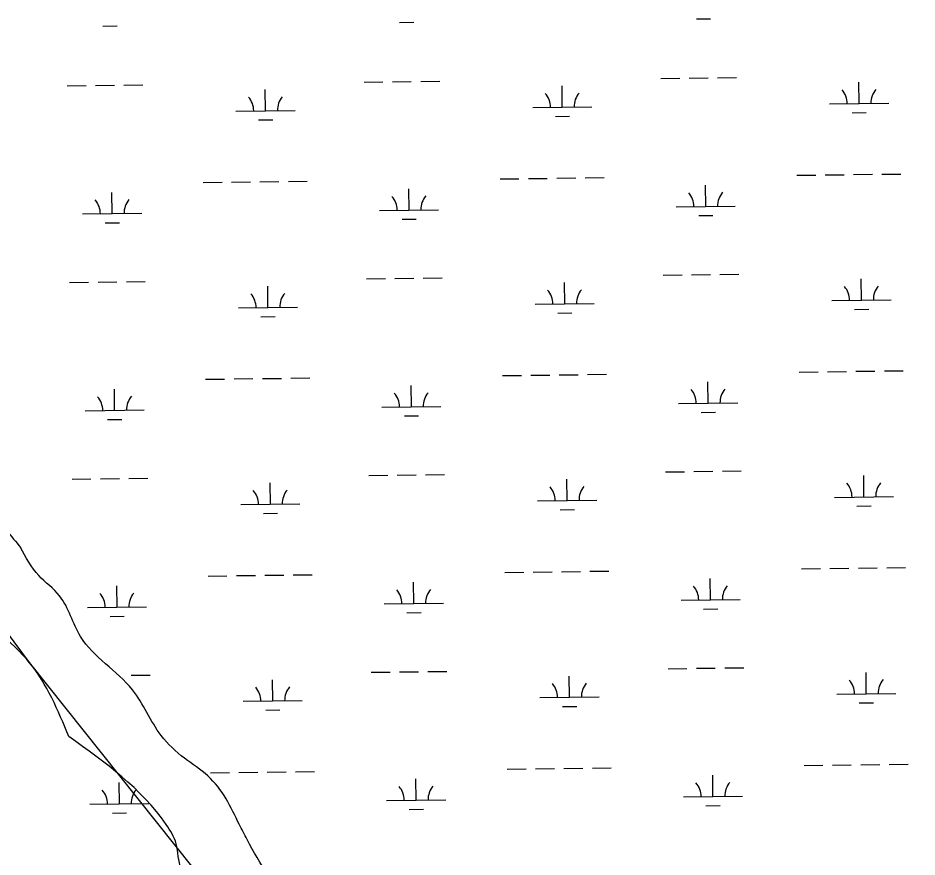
# Model space of a CAD drawing. Extents: x 3704301 to 3742427, y 506229 to 532009.
# Drawn here: x 3736976 to 3738496, y 520919 to 522338 of the extents above; entities that cross this region are included whole.
import ezdxf

# ---------------------------------------------------------------- set-up
doc = ezdxf.new("R2010")
doc.units = 0
for name, color, linetype in [('V-TOPO-SHOR', 7, 'Continuous'), ('V-UTIL-LINE', 7, 'Continuous'), ('V-WETL-SWMP', 7, 'Continuous')]:
    doc.layers.add(name, color=color, linetype=linetype)

msp = doc.modelspace()

# ---------------------------------------------------------------- linework, layer by layer
at = {"layer": 'V-TOPO-SHOR'}
for points in [[(3737061.9, 521122.8), (3736995.4, 521247.7), (3736890.1, 521350.4), (3736824.1, 521436.3), (3736744.9, 521530.7), (3736713.5, 521621.3), (3736620.4, 521693.4), (3736577.5, 521762.1), (3736516.2, 521805.2), (3736476.7, 521843.7), (3736454.7, 521873.8), (3736358.3, 521959.3), (3736313.6, 522087.2), (3736269.8, 522109.9), (3736239.2, 522131.2), (3736181.3, 522256.9), (3736127.4, 522411.5), (3736058, 522486.7), (3736041, 522512.6), (3736011.6, 522547.1), (3735989.8, 522572.9), (3735856.4, 522737.5), (3735724.7, 522913.6), (3735651.3, 523020.5), (3735609.1, 523080), (3735475.2, 523242.2), (3735265.5, 523480.8), (3735097.7, 523690.4), (3735014.3, 523784.7), (3734978.8, 523849.3), (3734696.5, 524271.2), (3734618.2, 524393.6), (3734546.6, 524491.3), (3734390.1, 524697.3), (3734317.8, 524813.7), (3734267.5, 524912.3), (3734217.2, 525021.9), (3734176.1, 525099.1), (3734087.5, 525223.5), (3734024.7, 525297.5), (3733998.1, 525335), (3733917.3, 525472.6), (3733856.8, 525565.6), (3733842.2, 525590), (3733768.4, 525701.2), (3733769.7, 525722.5), (3733820.6, 525704.7), (3733908, 525573.3), (3733960.5, 525510.9), (3734000, 525454.5), (3734114.1, 525283.8), (3734172.7, 525188.6), (3734249.5, 525083.6), (3734332.8, 524933.4), (3734363.9, 524877.5), (3734425.5, 524800.2), (3734514.2, 524659.4), (3734585.1, 524530.3), (3734633.6, 524459.9), (3734657.8, 524428.9), (3734699.5, 524370.2), (3734717.1, 524341.6), (3734747.9, 524272.9), (3734878.1, 524052.1), (3734995.5, 523901.5), (3735112.4, 523759), (3735227.4, 523626.3), (3735320.4, 523528.1), (3735398.1, 523436), (3735425.3, 523406.2), (3735615.8, 523142), (3735677.5, 523060.4), (3735783.2, 522918.7), (3735998.7, 522665.6), (3736196.4, 522442.7), (3736241.1, 522334.9), (3736276.6, 522266), (3736324.8, 522223.2), (3736355.4, 522201.9), (3736374.6, 522180.3), (3736443.1, 522112), (3736487.8, 522015.6), (3736606.7, 521845.3), (3736746.7, 521743), (3736867.6, 521558.3), (3736931.7, 521498.3), (3736980, 521442.5)], [(3737689.6, 520399.9), (3737703.7, 520413.9), (3737716.1, 520430.8), (3737723.3, 520453.2), (3737724.7, 520478.1), (3737716.5, 520502.2), (3737692.1, 520528.8), (3737677.2, 520550.7), (3737629, 520619.7), (3737556.8, 520687.4), (3737526, 520738.5), (3737464.5, 520807.1), (3737398.5, 520888.6), (3737363.1, 520948.8), (3737349.8, 520974.7), (3737327.6, 521017.7), (3737296.8, 521056.4), (3737257.4, 521086.2), (3737217.9, 521124.7), (3737169.3, 521202.1), (3737081.5, 521292.1), (3737046, 521361), (3737010.9, 521395.2), (3736980, 521442.5)], [(3737689.6, 520399.9), (3737661, 520408.9), (3737640.9, 520451.2), (3737624.9, 520472.7), (3737595.3, 520488.3), (3737584.4, 520507.8), (3737567.1, 520542.3), (3737541.8, 520583.3), (3737498.6, 520610.4), (3737440.1, 520655), (3737425, 520700.2), (3737411.4, 520734.9), (3737373.5, 520781.6), (3737323.6, 520841.5), (3737280.4, 520872), (3737252.1, 520899.8), (3737243.2, 520941.6), (3737226.6, 520974), (3737061.9, 521122.8)]]:
    msp.add_spline(points, degree=3, dxfattribs=at)
at = {"layer": 'V-UTIL-LINE'}
for points in [[(3736995.3, 521247.9), (3734939.8, 524018.3), (3733458.6, 526457.8), (3733370.4, 526607.1), (3733251.7, 526762.9), (3733134.3, 526914.5), (3733005.9, 527037.4), (3732859.2, 527165.3), (3732662.7, 527309.8), (3732469.4, 527426.5), (3732239, 527547.5), (3732086.5, 527624.9), (3727976.6, 529204.8)], [(3738496.1, 519365.3), (3736995.3, 521247.9)]]:
    msp.add_lwpolyline(points, dxfattribs=at)
at = {"layer": 'V-WETL-SWMP'}
for p, q in [((3737621.1, 522330.3), (3737645.1, 522330.6)), ((3738123, 522336.4), (3738147, 522336.7)), ((3737119.2, 522324.2), (3737143.2, 522324.5)), ((3738110.8, 522236.3), (3738142.8, 522236.7)), ((3738158.8, 522236.9), (3738190.8, 522237.3)), ((3737059, 522223.4), (3737091, 522223.8)), ((3737107, 522224), (3737139, 522224.4)), ((3737155, 522224.6), (3737187, 522225)), ((3737560.9, 522229.6), (3737592.9, 522230)), ((3737608.9, 522230.1), (3737640.9, 522230.5)), ((3737656.9, 522230.7), (3737688.9, 522231.1)), ((3737896.3, 522187.2), (3737895.9, 522223.2)), ((3738062.8, 522235.7), (3738094.8, 522236.1)), ((3738398.2, 522193.4), (3738397.7, 522229.4)), ((3737394.4, 522181.1), (3737394, 522217.1)), ((3738348.2, 522192.7), (3738448.2, 522194)), ((3737344.4, 522180.5), (3737444.4, 522181.7)), ((3737846.3, 522186.6), (3737946.3, 522187.8)), ((3738386.4, 522177.8), (3738410.4, 522178.1)), ((3737382.6, 522165.5), (3737406.6, 522165.8)), ((3737884.5, 522171.6), (3737908.5, 522171.9)), ((3738292.8, 522072), (3738324.8, 522072.4)), ((3738340.8, 522072.6), (3738372.8, 522073)), ((3738388.8, 522073.2), (3738420.8, 522073.6)), ((3738436.8, 522073.7), (3738468.8, 522074.1)), ((3737289.1, 522059.7), (3737321.1, 522060.1)), ((3737337.1, 522060.3), (3737369.1, 522060.7)), ((3737385, 522060.9), (3737417, 522061.3)), ((3737433, 522061.5), (3737465, 522061.9)), ((3737790.9, 522065.9), (3737822.9, 522066.2)), ((3737838.9, 522066.4), (3737870.9, 522066.8)), ((3737886.9, 522067), (3737918.9, 522067.4)), ((3737934.9, 522067.6), (3737966.9, 522068)), ((3738138.8, 522019.4), (3738138.4, 522055.4)), ((3737135.1, 522007.1), (3737134.7, 522043.1)), ((3737637, 522013.2), (3737636.5, 522049.2)), ((3737587, 522012.6), (3737687, 522013.8)), ((3738088.8, 522018.8), (3738188.8, 522020)), ((3737085.1, 522006.5), (3737185.1, 522007.7)), ((3737625.2, 521997.7), (3737649.2, 521997.9)), ((3738127, 522003.8), (3738151, 522004.1)), ((3737123.3, 521991.5), (3737147.3, 521991.8)), ((3738066.8, 521903), (3738098.8, 521903.4)), ((3738114.8, 521903.6), (3738146.8, 521904)), ((3738162.8, 521904.2), (3738194.8, 521904.6)), ((3737063.1, 521890.8), (3737095.1, 521891.2)), ((3737111.1, 521891.4), (3737143.1, 521891.8)), ((3737159.1, 521892), (3737191.1, 521892.3)), ((3737565, 521896.9), (3737597, 521897.3)), ((3737613, 521897.5), (3737645, 521897.9)), ((3737661, 521898.1), (3737693, 521898.5)), ((3737900.4, 521854.6), (3737899.9, 521890.6)), ((3738402.2, 521860.7), (3738401.8, 521896.7)), ((3737398.5, 521848.4), (3737398.1, 521884.4)), ((3738352.2, 521860.1), (3738452.2, 521861.3)), ((3737348.5, 521847.8), (3737448.5, 521849.1)), ((3737850.4, 521854), (3737950.4, 521855.2)), ((3738390.4, 521845.1), (3738414.4, 521845.4)), ((3737386.7, 521832.9), (3737410.7, 521833.2)), ((3737888.6, 521839), (3737912.5, 521839.3)), ((3737891, 521734.4), (3737923, 521734.8)), ((3737939, 521735), (3737971, 521735.4)), ((3738296.9, 521739.3), (3738328.9, 521739.7)), ((3738344.9, 521739.9), (3738376.9, 521740.3)), ((3738392.9, 521740.5), (3738424.9, 521740.9)), ((3738440.9, 521741.1), (3738472.8, 521741.5)), ((3737293.1, 521727.1), (3737325.1, 521727.5)), ((3737341.1, 521727.7), (3737373.1, 521728.1)), ((3737389.1, 521728.2), (3737421.1, 521728.6)), ((3737437.1, 521728.8), (3737469.1, 521729.2)), ((3737795, 521733.2), (3737827, 521733.6)), ((3737843, 521733.8), (3737875, 521734.2)), ((3738142.9, 521686.7), (3738142.5, 521722.7)), ((3737139.2, 521674.4), (3737138.7, 521710.4)), ((3737641, 521680.6), (3737640.6, 521716.6)), ((3737089.2, 521673.8), (3737189.2, 521675.1)), ((3737591, 521680), (3737691, 521681.2)), ((3738092.9, 521686.1), (3738192.9, 521687.3)), ((3737127.4, 521658.9), (3737151.3, 521659.2)), ((3737629.2, 521665), (3737653.2, 521665.3)), ((3738131.1, 521671.1), (3738155.1, 521671.4)), ((3738070.9, 521570.4), (3738102.9, 521570.8)), ((3738118.9, 521571), (3738150.9, 521571.4)), ((3738166.9, 521571.6), (3738198.9, 521572)), ((3737067.2, 521558.1), (3737099.2, 521558.5)), ((3737115.2, 521558.7), (3737147.2, 521559.1)), ((3737163.2, 521559.3), (3737195.2, 521559.7)), ((3737569, 521564.3), (3737601, 521564.7)), ((3737617, 521564.8), (3737649, 521565.2)), ((3737665, 521565.4), (3737697, 521565.8)), ((3737904.4, 521521.9), (3737904, 521557.9)), ((3738406.3, 521528.1), (3738405.9, 521564.1)), ((3737402.6, 521515.8), (3737402.1, 521551.8)), ((3737854.4, 521521.3), (3737954.4, 521522.5)), ((3738356.3, 521527.4), (3738456.3, 521528.7)), ((3737352.6, 521515.2), (3737452.6, 521516.4)), ((3738394.5, 521512.5), (3738418.5, 521512.8)), ((3737390.7, 521500.2), (3737414.7, 521500.5)), ((3737892.6, 521506.3), (3737916.6, 521506.6)), ((3737799.1, 521400.6), (3737831.1, 521400.9)), ((3737847.1, 521401.1), (3737879.1, 521401.5)), ((3737895, 521401.7), (3737927, 521402.1)), ((3737943, 521402.3), (3737975, 521402.7)), ((3738300.9, 521406.7), (3738332.9, 521407.1)), ((3738348.9, 521407.3), (3738380.9, 521407.7)), ((3738396.9, 521407.9), (3738428.9, 521408.3)), ((3738444.9, 521408.4), (3738476.9, 521408.8)), ((3737297.2, 521394.4), (3737329.2, 521394.8)), ((3737345.2, 521395), (3737377.2, 521395.4)), ((3737393.2, 521395.6), (3737425.2, 521396)), ((3737441.2, 521396.2), (3737473.2, 521396.6)), ((3738147, 521354.1), (3738146.5, 521390.1)), ((3737143.2, 521341.8), (3737142.8, 521377.8)), ((3737645.1, 521347.9), (3737644.7, 521383.9)), ((3738097, 521353.5), (3738197, 521354.7)), ((3737093.2, 521341.2), (3737193.2, 521342.4)), ((3737595.1, 521347.3), (3737695.1, 521348.5)), ((3737131.4, 521326.2), (3737155.4, 521326.5)), ((3737633.3, 521332.4), (3737657.3, 521332.6)), ((3738135.2, 521338.5), (3738159.2, 521338.8)), ((3737669.1, 521232.8), (3737701.1, 521233.2)), ((3738075, 521237.7), (3738107, 521238.1)), ((3738123, 521238.3), (3738155, 521238.7)), ((3738171, 521238.9), (3738203, 521239.3)), ((3737167.2, 521226.7), (3737199.2, 521227)), ((3737406.6, 521183.1), (3737406.2, 521219.1)), ((3737573.1, 521231.6), (3737605.1, 521232)), ((3737621.1, 521232.2), (3737653.1, 521232.6)), ((3737908.5, 521189.3), (3737908, 521225.3)), ((3738410.4, 521195.4), (3738409.9, 521231.4)), ((3737858.5, 521188.7), (3737958.5, 521189.9)), ((3738360.4, 521194.8), (3738460.4, 521196)), ((3737356.6, 521182.5), (3737456.6, 521183.8)), ((3737896.7, 521173.7), (3737920.7, 521174)), ((3738398.5, 521179.8), (3738422.5, 521180.1)), ((3737394.8, 521167.6), (3737418.8, 521167.9)), ((3737803.1, 521067.9), (3737835.1, 521068.3)), ((3737851.1, 521068.5), (3737883.1, 521068.9)), ((3737899.1, 521069.1), (3737931.1, 521069.5)), ((3737947.1, 521069.7), (3737979.1, 521070.1)), ((3738305, 521074), (3738337, 521074.4)), ((3738353, 521074.6), (3738385, 521075)), ((3738401, 521075.2), (3738433, 521075.6)), ((3738449, 521075.8), (3738481, 521076.2)), ((3737301.3, 521061.8), (3737333.2, 521062.2)), ((3737349.2, 521062.4), (3737381.2, 521062.8)), ((3737397.2, 521062.9), (3737429.2, 521063.3)), ((3737445.2, 521063.5), (3737477.2, 521063.9)), ((3737649.2, 521015.3), (3737648.7, 521051.3)), ((3738151, 521021.4), (3738150.6, 521057.4)), ((3737147.3, 521009.1), (3737146.8, 521045.1)), ((3738101, 521020.8), (3738201, 521022)), ((3737097.3, 521008.5), (3737197.3, 521009.8)), ((3737599.2, 521014.7), (3737699.2, 521015.9)), ((3738139.2, 521005.8), (3738163.2, 521006.1)), ((3737135.5, 520993.6), (3737159.5, 520993.9)), ((3737637.3, 520999.7), (3737661.3, 521000))]:
    msp.add_line(p, q, dxfattribs=at)
for centre, start, end in [((3737841.1, 522187), 359.9282, 41.4719), ((3737951.5, 522188.4), 139.9282, 181.4719), ((3738342.9, 522193.2), 359.9282, 41.4719), ((3738453.4, 522194.5), 139.9282, 181.4719), ((3737339.2, 522180.9), 359.9282, 41.4719), ((3737449.7, 522182.2), 139.9282, 181.4719), ((3738083.6, 522019.2), 359.9282, 41.4719), ((3738194.1, 522020.5), 139.9282, 181.4719), ((3737079.9, 522006.9), 359.9282, 41.4719), ((3737190.3, 522008.2), 139.9282, 181.4719), ((3737581.7, 522013), 359.9282, 41.4719), ((3737692.2, 522014.4), 139.9282, 181.4719), ((3737343.2, 521848.2), 359.9282, 41.4719), ((3737453.7, 521849.6), 139.9282, 181.4719), ((3737845.1, 521854.4), 359.9282, 41.4719), ((3737955.6, 521855.7), 139.9282, 181.4719), ((3738347, 521860.5), 359.9282, 41.4719), ((3738457.5, 521861.9), 139.9282, 181.4719), ((3737696.3, 521681.7), 139.9282, 181.4719), ((3738087.7, 521686.5), 359.9282, 41.4719), ((3738198.1, 521687.9), 139.9282, 181.4719), ((3737083.9, 521674.2), 359.9282, 41.4719), ((3737194.4, 521675.6), 139.9282, 181.4719), ((3737585.8, 521680.4), 359.9282, 41.4719), ((3737347.3, 521515.6), 359.9282, 41.4719), ((3737457.8, 521516.9), 139.9282, 181.4719), ((3737849.2, 521521.7), 359.9282, 41.4719), ((3737959.7, 521523.1), 139.9282, 181.4719), ((3738351.1, 521527.9), 359.9282, 41.4719), ((3738461.5, 521529.2), 139.9282, 181.4719), ((3737589.9, 521347.7), 359.9282, 41.4719), ((3737700.3, 521349.1), 139.9282, 181.4719), ((3738091.7, 521353.9), 359.9282, 41.4719), ((3738202.2, 521355.2), 139.9282, 181.4719), ((3737088, 521341.6), 359.9282, 41.4719), ((3737198.5, 521342.9), 139.9282, 181.4719), ((3738355.1, 521195.2), 359.9282, 41.4719), ((3738465.6, 521196.6), 139.9282, 181.4719), ((3737351.4, 521182.9), 359.9282, 41.4719), ((3737461.9, 521184.3), 139.9282, 181.4719), ((3737853.2, 521189.1), 359.9282, 41.4719), ((3737963.7, 521190.4), 139.9282, 181.4719), ((3737593.9, 521015.1), 359.9282, 41.4719), ((3737704.4, 521016.4), 139.9282, 181.4719), ((3738095.8, 521021.2), 359.9282, 41.4719), ((3738206.3, 521022.6), 139.9282, 181.4719), ((3737092, 521008.9), 359.9282, 41.4719), ((3737202.5, 521010.3), 139.9282, 181.4719)]:
    msp.add_arc(centre, 35.2, start, end, dxfattribs=at)

doc.saveas('drawing.dxf')
